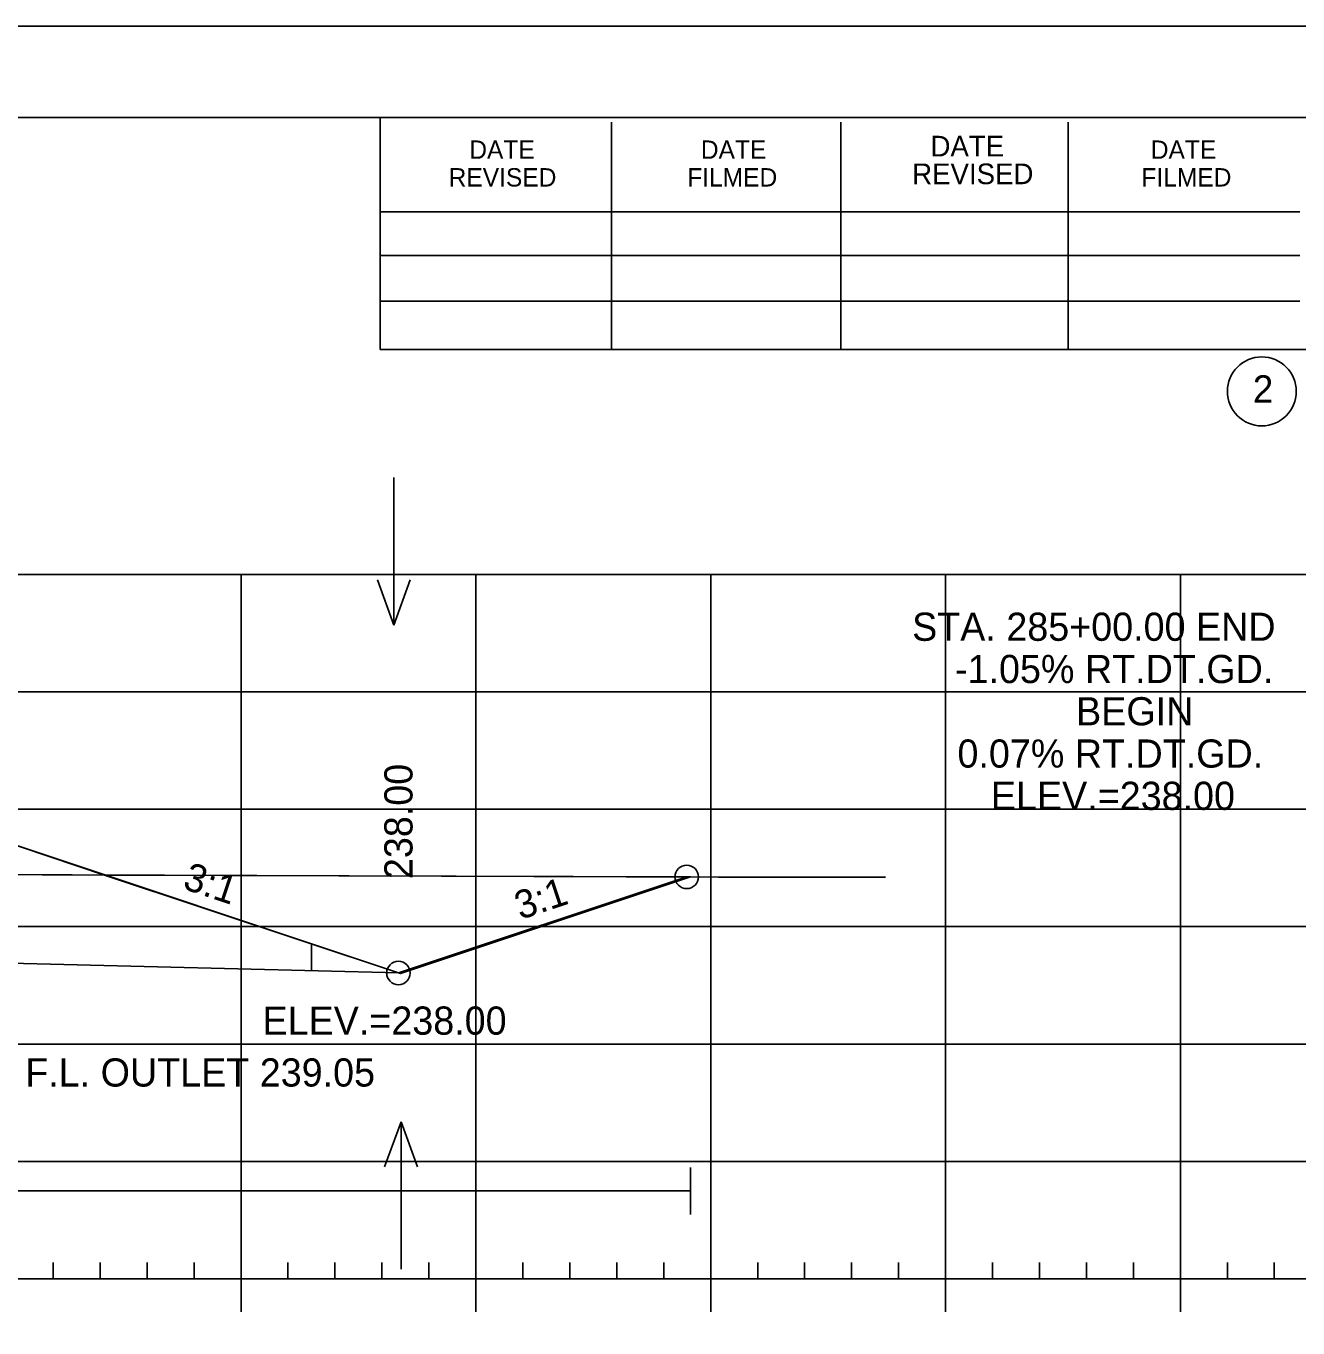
# Model space of a CAD drawing. Extents: x 1365647 to 1367999, y 387113 to 400173.
# Drawn here: x 1365954.9 to 1366009.1, y 396064.1 to 396119.6 of the extents above; entities that cross this region are included whole.
import ezdxf

# ---------------------------------------------------------------- set-up
doc = ezdxf.new("R2010")
doc.units = 0
for name, color, linetype in [('R_Axis', 7, 'Continuous'), ('R_Border', 7, 'Continuous'), ('R_Border Notes', 7, 'Continuous'), ('R_Contours', 7, 'Continuous'), ('R_Exist Surface', 7, 'Continuous'), ('R_Fin Surface', 7, 'Continuous'), ('R_Fin Surface Annot', 7, 'Continuous'), ('R_Grid', 7, 'Continuous'), ('R_No Plot', 7, 'Continuous'), ('R_Proposed Const Limits', 7, 'Continuous'), ('R_Water', 7, 'Continuous'), ('R_Water Annot', 7, 'Continuous')]:
    doc.layers.add(name, color=color, linetype=linetype)

msp = doc.modelspace()

# ---------------------------------------------------------------- linework, layer by layer
at = {"layer": 'R_Axis'}
for p, q in [((1365956.095, 396066.237), (1365956.095, 396066.937)), ((1365958.095, 396066.237), (1365958.095, 396066.937)), ((1365960.095, 396066.237), (1365960.095, 396066.937)), ((1365962.095, 396066.237), (1365962.095, 396066.937)), ((1365966.095, 396066.237), (1365966.095, 396066.937)), ((1365968.095, 396066.237), (1365968.095, 396066.937)), ((1365970.095, 396066.237), (1365970.095, 396066.937)), ((1365972.095, 396066.237), (1365972.095, 396066.937)), ((1365976.095, 396066.237), (1365976.095, 396066.937)), ((1365978.095, 396066.237), (1365978.095, 396066.937)), ((1365980.095, 396066.237), (1365980.095, 396066.937)), ((1365982.095, 396066.237), (1365982.095, 396066.937)), ((1365986.095, 396066.237), (1365986.095, 396066.937)), ((1365988.095, 396066.237), (1365988.095, 396066.937)), ((1365990.095, 396066.237), (1365990.095, 396066.937)), ((1365992.095, 396066.237), (1365992.095, 396066.937)), ((1365996.095, 396066.237), (1365996.095, 396066.937)), ((1365998.095, 396066.237), (1365998.095, 396066.937)), ((1366000.095, 396066.237), (1366000.095, 396066.937)), ((1366002.095, 396066.237), (1366002.095, 396066.937)), ((1366006.095, 396066.237), (1366006.095, 396066.937)), ((1366008.095, 396066.237), (1366008.095, 396066.937)), ((1365749.095, 396066.237), (1366039.095, 396066.237)), ((1365964.095, 396064.837), (1365964.095, 396066.237)), ((1365974.095, 396064.837), (1365974.095, 396066.237)), ((1365984.095, 396064.837), (1365984.095, 396066.237)), ((1365994.095, 396064.837), (1365994.095, 396066.237)), ((1366004.095, 396064.837), (1366004.095, 396066.237))]:
    msp.add_line(p, q, dxfattribs=at)
at = {"layer": 'R_Border'}
for p, q in [((1365736.095, 396115.697), (1366052.275, 396115.697)), ((1365970.015, 396105.817), (1365970.015, 396115.697)), ((1365979.875, 396105.817), (1365979.875, 396115.497)), ((1365989.635, 396105.817), (1365989.635, 396115.497)), ((1365999.315, 396105.817), (1365999.315, 396115.497)), ((1365970.015, 396111.677), (1366009.175, 396111.677)), ((1365970.015, 396109.817), (1366009.175, 396109.817)), ((1365970.015, 396105.817), (1365970.015, 396107.877)), ((1365970.015, 396107.877), (1366009.175, 396107.877)), ((1366052.275, 396105.817), (1365970.015, 396105.817))]:
    msp.add_line(p, q, dxfattribs=at)
msp.add_circle((1366007.562, 396104.032), 1.467, dxfattribs=at)
at = {"layer": 'R_Contours'}
for points in [[(1365916.002, 396087.64), (1365921.12, 396085.784), (1365922.75, 396085.238), (1365923.847, 396084.954), (1365925.302, 396084.212), (1365926.174, 396083.768), (1365926.449, 396083.54), (1365926.987, 396081.5), (1365927.432, 396080.942), (1365931.144, 396080.934), (1365935.517, 396080.414), (1365939.749, 396081.774), (1365945.339, 396083.751), (1365945.378, 396083.763), (1365945.604, 396083.745), (1365952.956, 396083.452), (1365958.286, 396083.435), (1365953.591, 396085), (1365940.717, 396087.146), (1365925.591, 396087.448)], [(1365958.286, 396083.435), (1365983.237, 396083.356), (1365970.881, 396079.237)]]:
    msp.add_lwpolyline(points, close=True, dxfattribs=at)
at = {"layer": 'R_Exist Surface'}
msp.add_lwpolyline([(1365952.956, 396083.452), (1365984.422, 396083.352), (1365985.828, 396083.348), (1365985.996, 396083.348), (1365991.541, 396083.349)], dxfattribs=at)
at = {"layer": 'R_Fin Surface'}
msp.add_lwpolyline([(1365820.336, 396084.765), (1365827.111, 396082.507), (1365834.591, 396085), (1365847.466, 396087.146), (1365856.591, 396088.667), (1365862.591, 396088.907), (1365864.591, 396088.947), (1365894.091, 396089.537), (1365923.591, 396088.947), (1365925.591, 396088.907), (1365931.591, 396088.667), (1365940.717, 396087.146), (1365953.591, 396085), (1365970.881, 396079.237), (1365983.237, 396083.356)], dxfattribs=at)
at = {"layer": 'R_Grid'}
for p, q in [((1365749.095, 396096.237), (1366039.095, 396096.237)), ((1365964.095, 396066.237), (1365964.095, 396096.237)), ((1365974.095, 396066.237), (1365974.095, 396096.237)), ((1365984.095, 396066.237), (1365984.095, 396096.237)), ((1365994.095, 396066.237), (1365994.095, 396096.237)), ((1366004.095, 396066.237), (1366004.095, 396096.237)), ((1365749.095, 396091.237), (1366039.095, 396091.237)), ((1365749.095, 396086.237), (1366039.095, 396086.237)), ((1365749.095, 396081.237), (1366039.095, 396081.237)), ((1365749.095, 396076.237), (1366039.095, 396076.237)), ((1365749.095, 396071.237), (1366039.095, 396071.237)), ((1365749.095, 396066.237), (1366039.095, 396066.237))]:
    msp.add_line(p, q, dxfattribs=at)
at = {"layer": 'R_No Plot'}
msp.add_line((1365723.694, 396119.591), (1366057.027, 396119.591), dxfattribs=at)
msp.add_lwpolyline([(1365723.687, 396119.591), (1366057.027, 396119.591), (1366057.027, 395906.254), (1365723.687, 395906.254)], close=True, dxfattribs=at)
for centre in [(1365983.073, 396083.356), (1365970.798, 396079.264)]:
    msp.add_circle(centre, 0.5, dxfattribs=at)
at = {"layer": 'R_Proposed Const Limits'}
msp.add_lwpolyline([(1365970.798, 396079.264), (1365983.073, 396083.356)], dxfattribs=at)
at = {"layer": 'R_Water'}
for p, q in [((1365970.798, 396079.264), (1365924.095, 396080.431)), ((1365967.101, 396080.497), (1365967.101, 396079.357)), ((1365983.237, 396068.986), (1365983.237, 396070.986)), ((1365881.897, 396069.986), (1365983.237, 396069.986))]:
    msp.add_line(p, q, dxfattribs=at)
at = {"layer": 'R_Water Annot'}
for p, q in [((1365970.601, 396100.363), (1365970.601, 396094.079)), ((1365970.601, 396094.079), (1365969.901, 396096.002)), ((1365970.601, 396094.079), (1365971.301, 396096.002)), ((1365970.909, 396072.93), (1365970.209, 396071.007)), ((1365970.909, 396066.646), (1365970.909, 396072.93)), ((1365970.909, 396072.93), (1365971.609, 396071.007))]:
    msp.add_line(p, q, dxfattribs=at)

# ---------------------------------------------------------------- texts
at = {"layer": 'R_Border'}
for s, height, p in [('DATE', 0.7819, (1365973.815, 396113.937)), ('DATE', 0.7819, (1365983.675, 396113.937)), ('DATE', 0.8792, (1365993.455, 396114.037)), ('DATE', 0.7819, (1366002.835, 396113.937)), ('REVISED', 0.7819, (1365972.935, 396112.757)), ('FILMED', 0.7819, (1365983.095, 396112.757)), ('REVISED', 0.8792, (1365992.675, 396112.857)), ('FILMED', 0.7819, (1366002.435, 396112.757)), ('2', 1.172, (1366007.179, 396103.546))]:
    msp.add_text(s, height=height, rotation=360, dxfattribs=at).set_placement(p)
at = {"layer": 'R_Border Notes'}
msp.add_text('ELEV.=238.00', height=1.2, dxfattribs=at).set_placement((1365965.009, 396076.637))
at = {"layer": 'R_Fin Surface Annot'}
for s, rotation, p in [('238.00', 90, (1365971.398, 396083.264)), ('3:1', 341.5651, (1365961.564, 396082.869)), ('3:1', 18.4349, (1365975.989, 396081.522))]:
    msp.add_text(s, height=1.2, rotation=rotation, dxfattribs=at).set_placement(p)
at = {"layer": 'R_Water'}
for s, p in [('STA. 285+00.00 END', (1365992.671, 396093.41)), ('-1.05% RT.DT.GD.', (1365994.499, 396091.61)), ('BEGIN', (1365999.653, 396089.81)), ('0.07% RT.DT.GD.', (1365994.603, 396088.01)), ('ELEV.=238.00', (1365996.025, 396086.21)), ('F.L. OUTLET 239.05', (1365954.907, 396074.428))]:
    msp.add_text(s, height=1.2, dxfattribs=at).set_placement(p)

doc.saveas('drawing.dxf')
